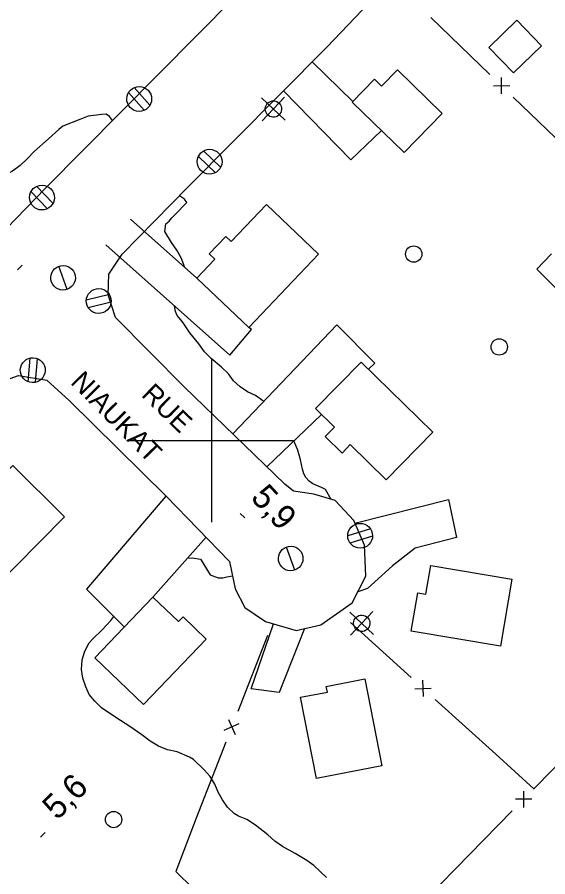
# Model space of a CAD drawing. Extents: x 381879 to 384696, y 5564785 to 5567594.
# Drawn here: x 382776.2 to 382841.1, y 5565546.6 to 5565651.8 of the extents above; entities that cross this region are included whole.
import ezdxf

# ---------------------------------------------------------------- set-up
doc = ezdxf.new("R2010")
doc.units = 0
for name, color, linetype in [('Niveau 19', 7, 'Continuous'), ('Niveau 2', 7, 'Continuous'), ('Niveau 21', 7, 'Continuous'), ('Niveau 3', 7, 'Continuous'), ('Niveau 31', 7, 'Continuous'), ('Niveau 36', 7, 'Continuous'), ('Niveau 37', 7, 'Continuous'), ('Niveau 61', 7, 'Continuous')]:
    doc.layers.add(name, color=color, linetype=linetype)

msp = doc.modelspace()

# ---------------------------------------------------------------- linework, layer by layer
at = {"layer": 'Niveau 19'}
for points in [[(382812.32, 5565646.31), (382817.27, 5565641.46)], [(382820.77, 5565637.93), (382817.05, 5565634.33), (382808.8, 5565642.76)], [(382798.19, 5565619.86), (382790.1, 5565627.06)], [(382787.05, 5565623.95), (382802.22, 5565610.46), (382804.89, 5565613.58), (382804.54, 5565613.83)], [(382802.61, 5565600.8), (382815.31, 5565614.16), (382819.98, 5565609.48), (382819.18, 5565608.72)], [(382813.43, 5565603.2), (382806.74, 5565596.8)], [(382794.42, 5565593.21), (382784.69, 5565581.82), (382789.33, 5565577.2)], [(382817.53, 5565589.9), (382828.96, 5565592.77), (382829.96, 5565588.14), (382824.88, 5565586.82), (382822.13, 5565584.67), (382819.08, 5565581.89), (382817.88, 5565581.49), (382817.87, 5565581.49)], [(382792.83, 5565580.86), (382799.32, 5565588.16)], [(382811.36, 5565577), (382808.26, 5565569.16), (382804.83, 5565569.64), (382807.56, 5565577.58)]]:
    msp.add_lwpolyline(points, dxfattribs=at)
at = {"layer": 'Niveau 2'}
for points in [[(382787.88, 5565639.15), (382787.53, 5565639.62), (382787.12, 5565639.91), (382786.56, 5565639.89), (382784.92, 5565639.66), (382783.87, 5565639.28), (382781.82, 5565638.44), (382781.32, 5565638.05), (382780.04, 5565636.92), (382778.32, 5565635.34), (382777.5, 5565634.48), (382776.59, 5565633.64), (382775.67, 5565632.96), (382774.76, 5565632.45), (382773.56, 5565632.15), (382771.53, 5565631.49), (382770.55, 5565630.97), (382769.08, 5565630.12), (382767.23, 5565629)], [(382796.73, 5565621.16), (382796.27, 5565622.34), (382795.74, 5565623.27), (382795.12, 5565624.21), (382794.29, 5565625.55), (382794.4, 5565626.51), (382794.81, 5565626.83), (382795.14, 5565627.25), (382795.52, 5565627.59), (382796.99, 5565629.11), (382796.69, 5565629.53), (382796.07, 5565629.94)], [(382806.4, 5565604.78), (382805.37, 5565605.5), (382804.39, 5565605.97), (382803.48, 5565606.55), (382802.7, 5565607.29), (382802.07, 5565608.16), (382801.21, 5565608.99), (382799.95, 5565610.05), (382799.13, 5565610.84), (382798.43, 5565611.83), (382797.36, 5565613.18), (382796.45, 5565614.51), (382795.78, 5565615.3), (382795.59, 5565615.78), (382795.46, 5565616.47)], [(382814.63, 5565592.8), (382813.93, 5565594), (382813.43, 5565594.27), (382812.4, 5565594.71), (382811.93, 5565595.05), (382811.52, 5565595.48), (382811.27, 5565595.93), (382811.11, 5565596.48), (382810.87, 5565597.64), (382810.53, 5565598.83), (382810.05, 5565599.97)], [(382797.04, 5565585.6), (382797.63, 5565585.67), (382798.63, 5565585.49), (382798.95, 5565585.05), (382799.49, 5565584.09), (382799.81, 5565583.57)], [(382799.81, 5565583.57), (382800.81, 5565583.21), (382801.36, 5565583.22), (382801.87, 5565583.32), (382802.56, 5565583.45)], [(382799.83, 5565558.92), (382799.11, 5565559.74), (382797.81, 5565560.97), (382797.29, 5565561.27), (382795.79, 5565561.92), (382794.61, 5565562.17), (382793.49, 5565562.61), (382792.5, 5565563.23), (382791.48, 5565563.99), (382789.89, 5565565.11), (382788.4, 5565566.03), (382786.52, 5565567.3), (382785.73, 5565568.1), (382785.05, 5565568.94), (382784.62, 5565569.88), (382784.27, 5565570.92), (382784.1, 5565572.01), (382784.18, 5565573.16), (382784.51, 5565574.24), (382785.04, 5565575.27), (382785.44, 5565575.69), (382786.61, 5565576.84), (382787.69, 5565577.99), (382788.06, 5565578.46)], [(382814.07, 5565546.53), (382812.49, 5565548.03), (382811.65, 5565548.65), (382810.23, 5565549.5), (382808.69, 5565550.34), (382807.75, 5565550.99), (382806.88, 5565551.77), (382805.39, 5565552.97), (382804.33, 5565553.63), (382803.29, 5565554.04), (382802.8, 5565554.35), (382801.96, 5565555.17), (382801.33, 5565556.04), (382800.8, 5565556.97), (382800.39, 5565557.97), (382799.83, 5565558.92)]]:
    msp.add_lwpolyline(points, dxfattribs=at)
at = {"layer": 'Niveau 21'}
for points in [[(382831.85, 5565693.79), (382834.06, 5565690.84), (382834.36, 5565688.27), (382833.41, 5565685.67), (382831.36, 5565683.29), (382807.46, 5565658.92), (382779.69, 5565630.87), (382750.06, 5565600.25), (382720.53, 5565570.18), (382697.53, 5565546.63)], [(382773.08, 5565606.78), (382776.37, 5565607.97), (382779.84, 5565607.37), (382782.57, 5565604.91), (382794.43, 5565593.2), (382802.19, 5565585.21), (382802.9, 5565581.85), (382804.07, 5565579.58), (382806.58, 5565577.87), (382810.35, 5565576.77), (382813.38, 5565577.45), (382817.2, 5565580.16), (382818.85, 5565583.42), (382818.72, 5565587.21), (382817.39, 5565590.23), (382815.1, 5565592.66), (382812.52, 5565593.44), (382810, 5565593.8), (382808.94, 5565594.67), (382796.64, 5565606.58), (382788.26, 5565615.05), (382787.34, 5565617.82), (382787.44, 5565620.35), (382789.06, 5565622.81), (382797.07, 5565630.96), (382814.1, 5565648.1), (382836.74, 5565671.85)]]:
    msp.add_lwpolyline(points, dxfattribs=at)
at = {"layer": 'Niveau 3'}
for p, q in [((382776.26, 5565620.89), (382776.83, 5565621.46)), ((382803.49, 5565591.09), (382804.06, 5565590.54)), ((382779.06, 5565551.47), (382779.63, 5565552.04))]:
    msp.add_line(p, q, dxfattribs=at)
at = {"layer": 'Niveau 31'}
for points in [[(382833.9, 5565648.09), (382837.33, 5565651.4), (382840.34, 5565648.29), (382836.91, 5565644.98)], [(382823.54, 5565635.23), (382817.21, 5565641.4), (382819.93, 5565644.19), (382820.78, 5565643.35), (382822.74, 5565645.35), (382828.21, 5565640)], [(382813.08, 5565622.81), (382804.54, 5565613.83), (382798.19, 5565619.86), (382800.4, 5565622.19), (382799.71, 5565622.85), (382801.73, 5565624.96), (382802.38, 5565624.34), (382806.71, 5565628.88)], [(382818.28, 5565609.6), (382827.05, 5565601.03), (382821.36, 5565595.21), (382816.97, 5565599.51), (382815.96, 5565598.47), (382813.9, 5565600.48), (382815.03, 5565601.64), (382812.71, 5565603.9)], [(382782.02, 5565590.67), (382773.01, 5565581.58), (382766.7, 5565587.82), (382768.9, 5565590.04), (382768.15, 5565590.78), (382770.18, 5565592.82), (382770.89, 5565592.11), (382775.68, 5565596.94)], [(382826.8, 5565584.72), (382836.73, 5565583.03), (382835.34, 5565574.84), (382824.43, 5565576.69), (382825.22, 5565581.37), (382826.21, 5565581.2)], [(382799.34, 5565575.71), (382791.68, 5565567.71), (382785.71, 5565573.43), (382792.83, 5565580.86), (382795.97, 5565577.85), (382796.51, 5565578.42)], [(382818.74, 5565570.85), (382820.82, 5565560.2), (382812.83, 5565558.64), (382810.89, 5565568.59), (382814.16, 5565569.23), (382814.02, 5565569.92)]]:
    msp.add_lwpolyline(points, close=True, dxfattribs=at)
at = {"layer": 'Niveau 36'}
for p, q in [((382792.45, 5565641.02), (382790.53, 5565643.19)), ((382789.85, 5565642.56), (382791.77, 5565640.39)), ((382806.09, 5565641.91), (382809, 5565639.19)), ((382806.19, 5565639.1), (382808.91, 5565642.01)), ((382801.11, 5565633.42), (382799.03, 5565635.44)), ((382798.41, 5565634.76), (382800.49, 5565632.74)), ((382777.93, 5565630.44), (382779.95, 5565628.36)), ((382780.59, 5565629.02), (382778.57, 5565631.1)), ((382782.35, 5565618.49), (382781.33, 5565621.31)), ((382787.5, 5565617.85), (382784.68, 5565617.18)), ((382784.92, 5565616.29), (382787.74, 5565616.96)), ((382777.79, 5565610.06), (382777.54, 5565607.18)), ((382778.45, 5565607.12), (382778.7, 5565610)), ((382819.42, 5565589.21), (382816.65, 5565588.36)), ((382816.94, 5565587.49), (382819.71, 5565588.34)), ((382810.19, 5565584.15), (382809.17, 5565586.97)), ((382816.89, 5565579), (382819.8, 5565576.28)), ((382816.99, 5565576.19), (382819.71, 5565579.1))]:
    msp.add_line(p, q, dxfattribs=at)
for centre in [(382824.72, 5565622.81), (382835.18, 5565611.45), (382788.02, 5565553.64)]:
    msp.add_circle(centre, 1, dxfattribs=at)
for centre, major_axis, ratio in [((382791.15, 5565641.78), (0.02, 1.52), 0.999983), ((382807.56, 5565640.55), (-0.048, -0.999), 0.999982), ((382799.76, 5565634.1), (-0.02, -1.52), 0.999984), ((382779.26, 5565629.72), (-0.02, -1.52), 0.999984), ((382781.84, 5565619.91), (0.04, 1.5), 0.999982), ((382786.2, 5565617.07), (-0.03, -1.52), 0.999983), ((382778.13, 5565608.6), (-0.07, -1.52), 0.999982), ((382818.17, 5565588.35), (0.01, -1.52), 0.999983), ((382809.68, 5565585.57), (0.04, 1.5), 0.999982), ((382818.36, 5565577.64), (-0.048, -0.999), 0.999982)]:
    msp.add_ellipse(centre, major_axis=major_axis, ratio=ratio, dxfattribs=at)
at = {"layer": 'Niveau 37'}
for p, q in [((382835.47, 5565642.4), (382835.44, 5565644.4)), ((382834.46, 5565643.38), (382836.46, 5565643.42)), ((382825.92, 5565568.67), (382825.82, 5565570.67)), ((382824.87, 5565569.62), (382826.87, 5565569.72)), ((382801.56, 5565564.57), (382803.39, 5565565.38)), ((382802.07, 5565565.89), (382802.88, 5565564.06)), ((382838.19, 5565555.13), (382838.17, 5565557.13)), ((382839.18, 5565556.14), (382837.18, 5565556.12))]:
    msp.add_line(p, q, dxfattribs=at)
for points in [[(382826.82, 5565651.73), (382834.02, 5565644.79)], [(382836.9, 5565642.01), (382844.09, 5565635.07)], [(382841.57, 5565622.84), (382839.77, 5565620.97), (382844.98, 5565615.71)], [(382816.98, 5565577.73), (382824.39, 5565571.02)], [(382806.82, 5565576.16), (382803.2, 5565566.84)], [(382827.36, 5565568.33), (382834.77, 5565561.62)], [(382839.37, 5565557.35), (382846.57, 5565564.71)], [(382801.75, 5565563.11), (382798.13, 5565553.79)], [(382834.77, 5565561.62), (382839.42, 5565557.4)], [(382829.79, 5565547.55), (382836.78, 5565554.7)], [(382798.13, 5565553.79), (382795.61, 5565547.3), (382797.79, 5565545.18)], [(382822.79, 5565540.41), (382829.79, 5565547.55)]]:
    msp.add_lwpolyline(points, dxfattribs=at)
at = {"layer": 'Niveau 61'}
for points in [[(382800, 5565610), (382800, 5565600), (382800, 5565590)], [(382790, 5565600), (382800, 5565600), (382810, 5565600)]]:
    msp.add_lwpolyline(points, dxfattribs=at)

# ---------------------------------------------------------------- texts
at = {"layer": 'Niveau 21'}
for s, rotation, p in [('NIAUKAT', 314.523, (382782.65, 5565607.03)), ('RUE', 315.9983, (382791.3, 5565605.48))]:
    msp.add_text(s, height=2.4, rotation=rotation, dxfattribs=at).set_placement(p)
at = {"layer": 'Niveau 3'}
for s, rotation, p in [('5,9  ', 312.5415, (382804.67, 5565592.93)), ('5,6  ', 44.7717, (382781.13, 5565553.47))]:
    msp.add_text(s, height=3, rotation=rotation, dxfattribs=at).set_placement(p)

doc.saveas('drawing.dxf')
